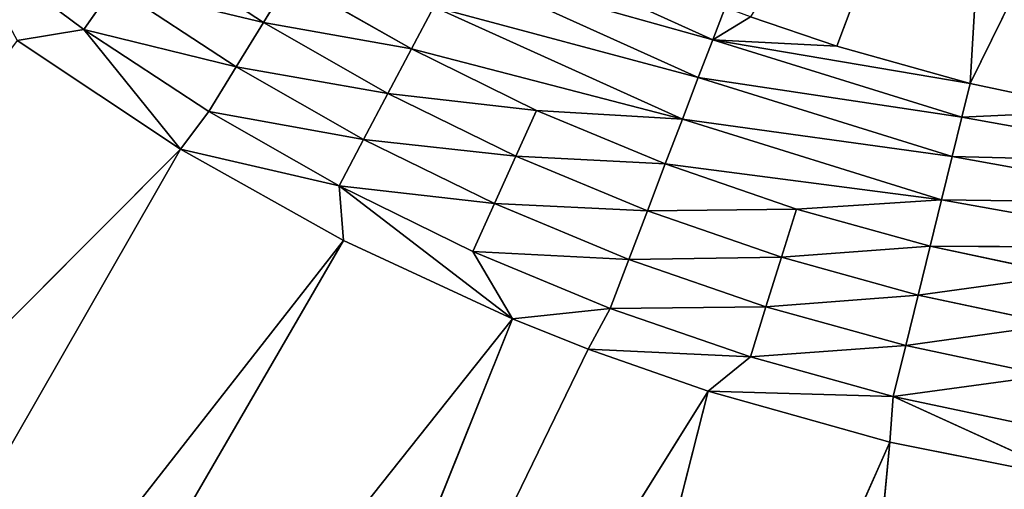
# Model space of a CAD drawing. Extents: x 0 to 605, y 0 to 400.
# Tile 283 of 656: x 287.95 to 297.85, y 180.3 to 185.02. Entities that reach past the tile are written whole.
import ezdxf

# ---------------------------------------------------------------- set-up
doc = ezdxf.new("R2010")
doc.units = 0
doc.header["$LTSCALE"] = 25.4
doc.layers.get('0').update_dxf_attribs({"linetype": 'CONTINUOUS'})

# ---------------------------------------------------------------- blocks, each defined once
blk = doc.blocks.new('ATLANTA610_-_S_STL')
at = {"color": 0}
for p, q in [((292.3786, 25.4634, 229.4762), (295.1388, 25.2132, 218.6007)), ((292.3786, 25.4634, 229.4762), (295.1388, 25.2132, 218.6007)), ((292.3786, 25.4634, 229.4762), (296.9662, 25.2204, 219.113)), ((292.3786, 25.4634, 229.4762), (296.9662, 25.2204, 219.113)), ((295.9354, 25.4776, 230.0698), (296.9662, 25.2204, 219.113)), ((295.9354, 25.4776, 230.0698), (296.9662, 25.2204, 219.113)), ((279.869, 25.4183, 226.1681), (289.8302, 25.1865, 216.1663)), ((279.869, 25.4183, 226.1681), (289.8302, 25.1865, 216.1663)), ((283.3867, 25.4302, 227.4133), (289.8302, 25.1865, 216.1663)), ((283.3867, 25.4302, 227.4133), (289.8302, 25.1865, 216.1663)), ((283.3867, 25.4302, 227.4133), (291.4726, 25.1951, 217.0856)), ((283.3867, 25.4302, 227.4133), (291.4726, 25.1951, 217.0856)), ((285.176, 25.4364, 227.9291), (291.4726, 25.1951, 217.0856)), ((285.176, 25.4364, 227.9291), (291.4726, 25.1951, 217.0856)), ((285.176, 25.4364, 227.9291), (293.1729, 25.2039, 217.874)), ((285.176, 25.4364, 227.9291), (293.1729, 25.2039, 217.874)), ((293.1729, 25.2039, 217.874), (288.7831, 25.4496, 228.785)), ((288.7831, 25.4496, 228.785), (295.1388, 25.2132, 218.6007)), ((288.7831, 25.4496, 228.785), (295.1388, 25.2132, 218.6007)), ((293.1729, 25.2039, 217.874), (288.7831, 25.4496, 228.785)), ((288.1891, 25.1782, 215.0725), (289.8302, 25.1865, 216.1663)), ((288.1891, 25.1782, 215.0725), (289.8302, 25.1865, 216.1663)), ((288.8575, 25.1516, 214.964), (288.1891, 25.1782, 215.0725)), ((288.8575, 25.1516, 214.964), (288.1891, 25.1782, 215.0725)), ((288.8575, 25.1516, 214.964), (289.8302, 25.1865, 216.1663)), ((288.8575, 25.1516, 214.964), (289.8302, 25.1865, 216.1663)), ((289.8302, 25.1865, 216.1663), (291.4726, 25.1951, 217.0856)), ((289.8302, 25.1865, 216.1663), (291.4726, 25.1951, 217.0856)), ((290.1179, 25.1582, 215.7891), (289.8302, 25.1865, 216.1663)), ((290.1179, 25.1582, 215.7891), (289.8302, 25.1865, 216.1663)), ((291.4272, 25.1653, 216.5348), (290.1179, 25.1582, 215.7891)), ((291.4272, 25.1653, 216.5348), (290.1179, 25.1582, 215.7891)), ((291.4272, 25.1653, 216.5348), (293.1729, 25.2039, 217.874)), ((291.4272, 25.1653, 216.5348), (293.1729, 25.2039, 217.874)), ((291.4272, 25.1653, 216.5348), (291.4726, 25.1951, 217.0856)), ((291.4272, 25.1653, 216.5348), (291.4726, 25.1951, 217.0856)), ((292.772, 25.1725, 217.1944), (291.4272, 25.1653, 216.5348)), ((292.772, 25.1725, 217.1944), (291.4272, 25.1653, 216.5348)), ((291.4272, 25.1653, 216.5348), (291.6742, 25.0794, 216.068)), ((291.4272, 25.1653, 216.5348), (291.6742, 25.0794, 216.068)), ((291.4726, 25.1951, 217.0856), (293.1729, 25.2039, 217.874)), ((291.4726, 25.1951, 217.0856), (293.1729, 25.2039, 217.874)), ((292.772, 25.1725, 217.1944), (293.1729, 25.2039, 217.874)), ((292.772, 25.1725, 217.1944), (293.1729, 25.2039, 217.874)), ((294.1555, 25.1796, 217.77), (292.772, 25.1725, 217.1944)), ((294.1555, 25.1796, 217.77), (292.772, 25.1725, 217.1944)), ((292.772, 25.1725, 217.1944), (292.9898, 25.0866, 216.7133)), ((292.772, 25.1725, 217.1944), (292.9898, 25.0866, 216.7133)), ((293.1729, 25.2039, 217.874), (293.9322, 25.2076, 218.1772)), ((293.1729, 25.2039, 217.874), (293.9322, 25.2076, 218.1772)), ((294.1555, 25.1796, 217.77), (293.1729, 25.2039, 217.874)), ((294.1555, 25.1796, 217.77), (293.1729, 25.2039, 217.874)), ((293.9322, 25.2076, 218.1772), (295.1388, 25.2132, 218.6007)), ((293.9322, 25.2076, 218.1772), (295.1388, 25.2132, 218.6007)), ((295.5653, 25.1861, 218.2567), (293.9322, 25.2076, 218.1772)), ((295.5653, 25.1861, 218.2567), (293.9322, 25.2076, 218.1772)), ((294.1555, 25.1796, 217.77), (293.9322, 25.2076, 218.1772)), ((294.1555, 25.1796, 217.77), (293.9322, 25.2076, 218.1772)), ((295.5653, 25.1861, 218.2567), (294.1555, 25.1796, 217.77)), ((295.5653, 25.1861, 218.2567), (294.1555, 25.1796, 217.77)), ((294.1555, 25.1796, 217.77), (294.3431, 25.0937, 217.2763)), ((294.1555, 25.1796, 217.77), (294.3431, 25.0937, 217.2763)), ((295.1388, 25.2132, 218.6007), (296.9662, 25.2204, 219.113)), ((295.1388, 25.2132, 218.6007), (296.9662, 25.2204, 219.113)), ((295.5653, 25.1861, 218.2567), (295.1388, 25.2132, 218.6007)), ((295.5653, 25.1861, 218.2567), (295.1388, 25.2132, 218.6007)), ((297.0029, 25.1919, 218.6554), (295.5653, 25.1861, 218.2567)), ((297.0029, 25.1919, 218.6554), (295.5653, 25.1861, 218.2567)), ((295.5653, 25.1861, 218.2567), (295.722, 25.1003, 217.7523)), ((295.5653, 25.1861, 218.2567), (295.722, 25.1003, 217.7523)), ((296.9662, 25.2204, 219.113), (298.8187, 25.2259, 219.4819)), ((296.9662, 25.2204, 219.113), (298.8187, 25.2259, 219.4819)), ((297.0029, 25.1919, 218.6554), (296.9662, 25.2204, 219.113)), ((297.0029, 25.1919, 218.6554), (296.9662, 25.2204, 219.113)), ((297.0029, 25.1919, 218.6554), (298.8187, 25.2259, 219.4819)), ((297.0029, 25.1919, 218.6554), (298.8187, 25.2259, 219.4819)), ((298.4587, 25.1966, 218.9636), (297.0029, 25.1919, 218.6554)), ((298.4587, 25.1966, 218.9636), (297.0029, 25.1919, 218.6554)), ((297.0029, 25.1919, 218.6554), (297.1281, 25.1061, 218.1423)), ((297.0029, 25.1919, 218.6554), (297.1281, 25.1061, 218.1423)), ((288.8575, 25.1516, 214.964), (287.6433, 25.1456, 214.0572)), ((288.8575, 25.1516, 214.964), (287.6433, 25.1456, 214.0572)), ((290.1179, 25.1582, 215.7891), (288.8575, 25.1516, 214.964)), ((290.1179, 25.1582, 215.7891), (288.8575, 25.1516, 214.964)), ((288.8575, 25.1516, 214.964), (289.1602, 25.0657, 214.5312)), ((288.8575, 25.1516, 214.964), (289.1602, 25.0657, 214.5312)), ((289.1602, 25.0657, 214.5312), (290.3933, 25.0723, 215.3384)), ((289.1602, 25.0657, 214.5312), (290.3933, 25.0723, 215.3384)), ((290.1179, 25.1582, 215.7891), (290.3933, 25.0723, 215.3384)), ((290.1179, 25.1582, 215.7891), (290.3933, 25.0723, 215.3384)), ((290.3933, 25.0723, 215.3384), (291.6742, 25.0794, 216.068)), ((290.3933, 25.0723, 215.3384), (291.6742, 25.0794, 216.068)), ((290.6656, 24.9285, 214.8932), (290.3933, 25.0723, 215.3384)), ((290.6656, 24.9285, 214.8932), (290.3933, 25.0723, 215.3384)), ((291.6742, 25.0794, 216.068), (292.9898, 25.0866, 216.7133)), ((291.6742, 25.0794, 216.068), (292.9898, 25.0866, 216.7133)), ((291.9185, 24.9356, 215.6068), (291.6742, 25.0794, 216.068)), ((291.9185, 24.9356, 215.6068), (291.6742, 25.0794, 216.068)), ((292.9898, 25.0866, 216.7133), (294.3431, 25.0937, 217.2763)), ((292.9898, 25.0866, 216.7133), (294.3431, 25.0937, 217.2763)), ((293.2052, 24.9428, 216.2379), (292.9898, 25.0866, 216.7133)), ((293.2052, 24.9428, 216.2379), (292.9898, 25.0866, 216.7133)), ((294.3431, 25.0937, 217.2763), (295.722, 25.1003, 217.7523)), ((294.3431, 25.0937, 217.2763), (295.722, 25.1003, 217.7523)), ((294.5287, 24.9499, 216.7885), (294.3431, 25.0937, 217.2763)), ((294.5287, 24.9499, 216.7885), (294.3431, 25.0937, 217.2763)), ((295.722, 25.1003, 217.7523), (297.1281, 25.1061, 218.1423)), ((295.722, 25.1003, 217.7523), (297.1281, 25.1061, 218.1423)), ((295.8772, 24.9565, 217.254), (295.722, 25.1003, 217.7523)), ((295.8772, 24.9565, 217.254), (295.722, 25.1003, 217.7523)), ((297.1281, 25.1061, 218.1423), (298.552, 25.1107, 218.4438)), ((297.1281, 25.1061, 218.1423), (298.552, 25.1107, 218.4438)), ((297.252, 24.9622, 217.6353), (297.1281, 25.1061, 218.1423)), ((297.252, 24.9622, 217.6353), (297.1281, 25.1061, 218.1423)), ((298.6443, 24.9669, 217.9301), (297.252, 24.9622, 217.6353)), ((298.6443, 24.9669, 217.9301), (297.252, 24.9622, 217.6353)), ((290.6656, 24.9285, 214.8932), (289.4595, 24.9219, 214.1036)), ((290.6656, 24.9285, 214.8932), (289.4595, 24.9219, 214.1036)), ((291.9185, 24.9356, 215.6068), (290.6656, 24.9285, 214.8932)), ((291.9185, 24.9356, 215.6068), (290.6656, 24.9285, 214.8932)), ((290.6656, 24.9285, 214.8932), (290.9301, 24.7277, 214.4614)), ((290.6656, 24.9285, 214.8932), (290.9301, 24.7277, 214.4614)), ((293.2052, 24.9428, 216.2379), (291.9185, 24.9356, 215.6068)), ((293.2052, 24.9428, 216.2379), (291.9185, 24.9356, 215.6068)), ((291.9185, 24.9356, 215.6068), (292.1557, 24.7348, 215.1595)), ((291.9185, 24.9356, 215.6068), (292.1557, 24.7348, 215.1595)), ((294.5287, 24.9499, 216.7885), (293.2052, 24.9428, 216.2379)), ((294.5287, 24.9499, 216.7885), (293.2052, 24.9428, 216.2379)), ((293.2052, 24.9428, 216.2379), (293.4144, 24.742, 215.7769)), ((293.2052, 24.9428, 216.2379), (293.4144, 24.742, 215.7769)), ((295.8772, 24.9565, 217.254), (294.5287, 24.9499, 216.7885)), ((295.8772, 24.9565, 217.254), (294.5287, 24.9499, 216.7885)), ((294.5287, 24.9499, 216.7885), (294.709, 24.7491, 216.3154)), ((294.5287, 24.9499, 216.7885), (294.709, 24.7491, 216.3154)), ((297.252, 24.9622, 217.6353), (295.8772, 24.9565, 217.254)), ((297.252, 24.9622, 217.6353), (295.8772, 24.9565, 217.254)), ((295.8772, 24.9565, 217.254), (296.0279, 24.7557, 216.7707)), ((295.8772, 24.9565, 217.254), (296.0279, 24.7557, 216.7707)), ((297.252, 24.9622, 217.6353), (297.3725, 24.7615, 217.1436)), ((297.252, 24.9622, 217.6353), (297.3725, 24.7615, 217.1436)), ((297.3725, 24.7615, 217.1436), (298.734, 24.7662, 217.4318)), ((297.3725, 24.7615, 217.1436), (298.734, 24.7662, 217.4318)), ((290.9301, 24.7277, 214.4614), (292.1557, 24.7348, 215.1595)), ((290.9301, 24.7277, 214.4614), (292.1557, 24.7348, 215.1595)), ((292.1557, 24.7348, 215.1595), (293.4144, 24.742, 215.7769)), ((292.1557, 24.7348, 215.1595), (293.4144, 24.742, 215.7769)), ((292.1557, 24.7348, 215.1595), (292.3816, 24.4802, 214.7344)), ((292.1557, 24.7348, 215.1595), (292.3816, 24.4802, 214.7344)), ((292.1557, 24.7348, 215.1595), (294.8808, 24.4945, 215.8657)), ((292.1557, 24.7348, 215.1595), (294.8808, 24.4945, 215.8657)), ((293.4144, 24.742, 215.7769), (294.709, 24.7491, 216.3154)), ((293.4144, 24.742, 215.7769), (294.709, 24.7491, 216.3154)), ((293.4144, 24.742, 215.7769), (294.8808, 24.4945, 215.8657)), ((293.4144, 24.742, 215.7769), (294.8808, 24.4945, 215.8657)), ((294.709, 24.7491, 216.3154), (296.0279, 24.7557, 216.7707)), ((294.709, 24.7491, 216.3154), (296.0279, 24.7557, 216.7707)), ((294.709, 24.7491, 216.3154), (294.8808, 24.4945, 215.8657)), ((294.709, 24.7491, 216.3154), (294.8808, 24.4945, 215.8657)), ((294.709, 24.7491, 216.3154), (297.4872, 24.5068, 216.6761)), ((294.709, 24.7491, 216.3154), (297.4872, 24.5068, 216.6761)), ((296.0279, 24.7557, 216.7707), (297.3725, 24.7615, 217.1436)), ((296.0279, 24.7557, 216.7707), (297.3725, 24.7615, 217.1436)), ((296.0279, 24.7557, 216.7707), (297.4872, 24.5068, 216.6761)), ((296.0279, 24.7557, 216.7707), (297.4872, 24.5068, 216.6761)), ((297.3725, 24.7615, 217.1436), (297.4872, 24.5068, 216.6761)), ((297.3725, 24.7615, 217.1436), (297.4872, 24.5068, 216.6761)), ((297.3725, 24.7615, 217.1436), (300.1668, 24.5149, 217.157)), ((297.3725, 24.7615, 217.1436), (300.1668, 24.5149, 217.157)), ((294.8808, 24.4945, 215.8657), (292.3816, 24.4802, 214.7344)), ((294.8808, 24.4945, 215.8657), (292.3816, 24.4802, 214.7344)), ((297.4872, 24.5068, 216.6761), (294.8808, 24.4945, 215.8657)), ((297.4872, 24.5068, 216.6761), (294.8808, 24.4945, 215.8657)), ((294.8808, 24.4945, 215.8657), (295.041, 24.191, 215.447)), ((294.8808, 24.4945, 215.8657), (295.041, 24.191, 215.447)), ((300.1668, 24.5149, 217.157), (297.4872, 24.5068, 216.6761)), ((300.1668, 24.5149, 217.157), (297.4872, 24.5068, 216.6761)), ((297.4872, 24.5068, 216.6761), (297.5943, 24.2033, 216.2407)), ((297.4872, 24.5068, 216.6761), (297.5943, 24.2033, 216.2407)), ((292.5922, 24.1766, 214.3386), (295.041, 24.191, 215.447)), ((292.5922, 24.1766, 214.3386), (295.041, 24.191, 215.447)), ((295.041, 24.191, 215.447), (297.5943, 24.2033, 216.2407)), ((295.041, 24.191, 215.447), (297.5943, 24.2033, 216.2407)), ((295.041, 24.191, 215.447), (295.1872, 23.8451, 215.0658)), ((295.041, 24.191, 215.447), (295.1872, 23.8451, 215.0658)), ((297.5943, 24.2033, 216.2407), (300.2189, 24.2114, 216.7117)), ((297.5943, 24.2033, 216.2407), (300.2189, 24.2114, 216.7117)), ((297.5943, 24.2033, 216.2407), (297.6921, 23.8574, 215.8443)), ((297.5943, 24.2033, 216.2407), (297.6921, 23.8574, 215.8443)), ((292.7843, 23.8307, 213.9783), (295.1872, 23.8451, 215.0658)), ((292.7843, 23.8307, 213.9783), (295.1872, 23.8451, 215.0658)), ((295.1872, 23.8451, 215.0658), (297.6921, 23.8574, 215.8443)), ((295.1872, 23.8451, 215.0658), (297.6921, 23.8574, 215.8443)), ((295.5656, 23.4846, 214.8366), (295.1872, 23.8451, 215.0658)), ((295.1872, 23.8451, 215.0658), (296.4331, 23.4893, 215.1319)), ((295.5656, 23.4846, 214.8366), (295.1872, 23.8451, 215.0658)), ((295.3117, 23.4832, 214.742), (295.1872, 23.8451, 215.0658)), ((295.3117, 23.4832, 214.742), (295.1872, 23.8451, 215.0658)), ((295.1872, 23.8451, 215.0658), (296.4331, 23.4893, 215.1319)), ((295.1872, 23.8451, 215.0658), (297.7754, 23.4956, 215.5076)), ((295.1872, 23.8451, 215.0658), (297.7754, 23.4956, 215.5076)), ((297.6921, 23.8574, 215.8443), (300.2664, 23.8655, 216.3062)), ((297.6921, 23.8574, 215.8443), (300.2664, 23.8655, 216.3062)), ((297.6921, 23.8574, 215.8443), (297.7754, 23.4956, 215.5076)), ((297.6921, 23.8574, 215.8443), (297.7754, 23.4956, 215.5076)), ((297.6921, 23.8574, 215.8443), (299.0753, 23.5004, 215.7812)), ((297.6921, 23.8574, 215.8443), (299.0753, 23.5004, 215.7812)), ((295.5656, 23.4846, 214.8366), (296.4331, 23.4893, 215.1319)), ((295.5656, 23.4846, 214.8366), (296.4331, 23.4893, 215.1319)), ((296.4331, 23.4893, 215.1319), (297.7754, 23.4956, 215.5076)), ((296.4331, 23.4893, 215.1319), (297.7754, 23.4956, 215.5076)), ((296.4331, 23.4893, 215.1319), (298.0521, 18.2168, 210.848)), ((296.4331, 23.4893, 215.1319), (298.0521, 18.2168, 210.848)), ((297.7754, 23.4956, 215.5076), (299.0753, 23.5004, 215.7812)), ((297.7754, 23.4956, 215.5076), (299.0753, 23.5004, 215.7812)), ((298.0521, 18.2168, 210.848), (297.7754, 23.4956, 215.5076)), ((297.7754, 23.4956, 215.5076), (299.8626, 18.2168, 211.2704)), ((297.7754, 23.4956, 215.5076), (299.8626, 18.2168, 211.2704)), ((298.0521, 18.2168, 210.848), (297.7754, 23.4956, 215.5076))]:
    blk.add_line(p, q, dxfattribs=at)
mesh = blk.add_polyface(dxfattribs=at)
corners = [(292.3786, 25.4634, 229.4762), (295.1388, 25.2132, 218.6007), (288.7831, 25.4496, 228.785)]
mesh.append_faces([[corners[k] for k in face] for face in [(0, 1, 2)]], dxfattribs={"color": 0})
mesh = blk.add_polyface(dxfattribs=at)
corners = [(295.9354, 25.4776, 230.0698), (296.9662, 25.2204, 219.113), (292.3786, 25.4634, 229.4762)]
mesh.append_faces([[corners[k] for k in face] for face in [(0, 1, 2)]], dxfattribs={"color": 0})
mesh = blk.add_polyface(dxfattribs=at)
corners = [(292.3786, 25.4634, 229.4762), (296.9662, 25.2204, 219.113), (295.1388, 25.2132, 218.6007)]
mesh.append_faces([[corners[k] for k in face] for face in [(0, 1, 2)]], dxfattribs={"color": 0})
mesh = blk.add_polyface(dxfattribs=at)
corners = [(295.9354, 25.4776, 230.0698), (298.8187, 25.2259, 219.4819), (296.9662, 25.2204, 219.113), (300.69, 25.2294, 219.7069)]
mesh.append_faces([[corners[k] for k in face] for face in [(0, 1, 2), (1, 0, 3)]], dxfattribs={"vtx0": -1, "color": 0})
mesh = blk.add_polyface(dxfattribs=at)
corners = [(279.869, 25.4183, 226.1681), (283.3867, 25.4302, 227.4133), (289.8302, 25.1865, 216.1663), (281.6158, 25.4241, 226.8283)]
mesh.append_faces([[corners[k] for k in face] for face in [(0, 1, 2), (1, 0, 3)]], dxfattribs={"vtx0": -1, "color": 0})
mesh = blk.add_polyface(dxfattribs=at)
corners = [(279.869, 25.4183, 226.1681), (289.8302, 25.1865, 216.1663), (288.1891, 25.1782, 215.0725)]
mesh.append_faces([[corners[k] for k in face] for face in [(0, 1, 2)]], dxfattribs={"color": 0})
mesh = blk.add_polyface(dxfattribs=at)
corners = [(285.176, 25.4364, 227.9291), (291.4726, 25.1951, 217.0856), (283.3867, 25.4302, 227.4133)]
mesh.append_faces([[corners[k] for k in face] for face in [(0, 1, 2)]], dxfattribs={"color": 0})
mesh = blk.add_polyface(dxfattribs=at)
corners = [(283.3867, 25.4302, 227.4133), (291.4726, 25.1951, 217.0856), (289.8302, 25.1865, 216.1663)]
mesh.append_faces([[corners[k] for k in face] for face in [(0, 1, 2)]], dxfattribs={"color": 0})
mesh = blk.add_polyface(dxfattribs=at)
corners = [(288.7831, 25.4496, 228.785), (293.1729, 25.2039, 217.874), (285.176, 25.4364, 227.9291)]
mesh.append_faces([[corners[k] for k in face] for face in [(0, 1, 2)]], dxfattribs={"color": 0})
mesh = blk.add_polyface(dxfattribs=at)
corners = [(285.176, 25.4364, 227.9291), (293.1729, 25.2039, 217.874), (291.4726, 25.1951, 217.0856)]
mesh.append_faces([[corners[k] for k in face] for face in [(0, 1, 2)]], dxfattribs={"color": 0})
mesh = blk.add_polyface(dxfattribs=at)
corners = [(288.7831, 25.4496, 228.785), (293.9322, 25.2076, 218.1772), (293.1729, 25.2039, 217.874), (295.1388, 25.2132, 218.6007)]
mesh.append_faces([[corners[k] for k in face] for face in [(0, 1, 2), (1, 0, 3)]], dxfattribs={"vtx0": -1, "color": 0})
mesh = blk.add_polyface(dxfattribs=at)
corners = [(288.1891, 25.1782, 215.0725), (288.8575, 25.1516, 214.964), (287.6433, 25.1456, 214.0572)]
mesh.append_faces([[corners[k] for k in face] for face in [(0, 1, 2)]], dxfattribs={"color": 0})
mesh = blk.add_polyface(dxfattribs=at)
corners = [(289.8302, 25.1865, 216.1663), (288.8575, 25.1516, 214.964), (288.1891, 25.1782, 215.0725)]
mesh.append_faces([[corners[k] for k in face] for face in [(0, 1, 2)]], dxfattribs={"color": 0})
mesh = blk.add_polyface(dxfattribs=at)
corners = [(289.8302, 25.1865, 216.1663), (290.1179, 25.1582, 215.7891), (288.8575, 25.1516, 214.964)]
mesh.append_faces([[corners[k] for k in face] for face in [(0, 1, 2)]], dxfattribs={"color": 0})
mesh = blk.add_polyface(dxfattribs=at)
corners = [(289.8302, 25.1865, 216.1663), (291.4272, 25.1653, 216.5348), (290.1179, 25.1582, 215.7891), (291.4726, 25.1951, 217.0856)]
mesh.append_faces([[corners[k] for k in face] for face in [(0, 1, 2), (1, 0, 3)]], dxfattribs={"vtx0": -1, "color": 0})
mesh = blk.add_polyface(dxfattribs=at)
corners = [(290.1179, 25.1582, 215.7891), (291.6742, 25.0794, 216.068), (290.3933, 25.0723, 215.3384), (291.4272, 25.1653, 216.5348)]
mesh.append_faces([[corners[k] for k in face] for face in [(0, 1, 2), (1, 0, 3)]], dxfattribs={"vtx0": -1, "color": 0})
mesh = blk.add_polyface(dxfattribs=at)
corners = [(293.1729, 25.2039, 217.874), (292.772, 25.1725, 217.1944), (291.4272, 25.1653, 216.5348)]
mesh.append_faces([[corners[k] for k in face] for face in [(0, 1, 2)]], dxfattribs={"color": 0})
mesh = blk.add_polyface(dxfattribs=at)
corners = [(293.1729, 25.2039, 217.874), (291.4272, 25.1653, 216.5348), (291.4726, 25.1951, 217.0856)]
mesh.append_faces([[corners[k] for k in face] for face in [(0, 1, 2)]], dxfattribs={"color": 0})
mesh = blk.add_polyface(dxfattribs=at)
corners = [(291.4272, 25.1653, 216.5348), (292.9898, 25.0866, 216.7133), (291.6742, 25.0794, 216.068), (292.772, 25.1725, 217.1944)]
mesh.append_faces([[corners[k] for k in face] for face in [(0, 1, 2), (1, 0, 3)]], dxfattribs={"vtx0": -1, "color": 0})
mesh = blk.add_polyface(dxfattribs=at)
corners = [(293.1729, 25.2039, 217.874), (294.1555, 25.1796, 217.77), (292.772, 25.1725, 217.1944)]
mesh.append_faces([[corners[k] for k in face] for face in [(0, 1, 2)]], dxfattribs={"color": 0})
mesh = blk.add_polyface(dxfattribs=at)
corners = [(292.772, 25.1725, 217.1944), (294.3431, 25.0937, 217.2763), (292.9898, 25.0866, 216.7133), (294.1555, 25.1796, 217.77)]
mesh.append_faces([[corners[k] for k in face] for face in [(0, 1, 2), (1, 0, 3)]], dxfattribs={"vtx0": -1, "color": 0})
mesh = blk.add_polyface(dxfattribs=at)
corners = [(293.9322, 25.2076, 218.1772), (294.1555, 25.1796, 217.77), (293.1729, 25.2039, 217.874)]
mesh.append_faces([[corners[k] for k in face] for face in [(0, 1, 2)]], dxfattribs={"color": 0})
mesh = blk.add_polyface(dxfattribs=at)
corners = [(295.1388, 25.2132, 218.6007), (295.5653, 25.1861, 218.2567), (293.9322, 25.2076, 218.1772)]
mesh.append_faces([[corners[k] for k in face] for face in [(0, 1, 2)]], dxfattribs={"color": 0})
mesh = blk.add_polyface(dxfattribs=at)
corners = [(295.5653, 25.1861, 218.2567), (294.1555, 25.1796, 217.77), (293.9322, 25.2076, 218.1772)]
mesh.append_faces([[corners[k] for k in face] for face in [(0, 1, 2)]], dxfattribs={"color": 0})
mesh = blk.add_polyface(dxfattribs=at)
corners = [(294.1555, 25.1796, 217.77), (295.722, 25.1003, 217.7523), (294.3431, 25.0937, 217.2763), (295.5653, 25.1861, 218.2567)]
mesh.append_faces([[corners[k] for k in face] for face in [(0, 1, 2), (1, 0, 3)]], dxfattribs={"vtx0": -1, "color": 0})
mesh = blk.add_polyface(dxfattribs=at)
corners = [(295.1388, 25.2132, 218.6007), (297.0029, 25.1919, 218.6554), (295.5653, 25.1861, 218.2567), (296.9662, 25.2204, 219.113)]
mesh.append_faces([[corners[k] for k in face] for face in [(0, 1, 2), (1, 0, 3)]], dxfattribs={"vtx0": -1, "color": 0})
mesh = blk.add_polyface(dxfattribs=at)
corners = [(295.5653, 25.1861, 218.2567), (297.1281, 25.1061, 218.1423), (295.722, 25.1003, 217.7523), (297.0029, 25.1919, 218.6554)]
mesh.append_faces([[corners[k] for k in face] for face in [(0, 1, 2), (1, 0, 3)]], dxfattribs={"vtx0": -1, "color": 0})
mesh = blk.add_polyface(dxfattribs=at)
corners = [(298.8187, 25.2259, 219.4819), (297.0029, 25.1919, 218.6554), (296.9662, 25.2204, 219.113)]
mesh.append_faces([[corners[k] for k in face] for face in [(0, 1, 2)]], dxfattribs={"color": 0})
mesh = blk.add_polyface(dxfattribs=at)
corners = [(298.8187, 25.2259, 219.4819), (298.4587, 25.1966, 218.9636), (297.0029, 25.1919, 218.6554)]
mesh.append_faces([[corners[k] for k in face] for face in [(0, 1, 2)]], dxfattribs={"color": 0})
mesh = blk.add_polyface(dxfattribs=at)
corners = [(297.0029, 25.1919, 218.6554), (298.552, 25.1107, 218.4438), (297.1281, 25.1061, 218.1423), (298.4587, 25.1966, 218.9636)]
mesh.append_faces([[corners[k] for k in face] for face in [(0, 1, 2), (1, 0, 3)]], dxfattribs={"vtx0": -1, "color": 0})
mesh = blk.add_polyface(dxfattribs=at)
corners = [(287.6433, 25.1456, 214.0572), (289.1602, 25.0657, 214.5312), (287.9722, 25.0597, 213.644), (288.8575, 25.1516, 214.964)]
mesh.append_faces([[corners[k] for k in face] for face in [(0, 1, 2), (1, 0, 3)]], dxfattribs={"vtx0": -1, "color": 0})
mesh = blk.add_polyface(dxfattribs=at)
corners = [(288.8575, 25.1516, 214.964), (290.3933, 25.0723, 215.3384), (289.1602, 25.0657, 214.5312), (290.1179, 25.1582, 215.7891)]
mesh.append_faces([[corners[k] for k in face] for face in [(0, 1, 2), (1, 0, 3)]], dxfattribs={"vtx0": -1, "color": 0})
mesh = blk.add_polyface(dxfattribs=at)
corners = [(289.1602, 25.0657, 214.5312), (290.6656, 24.9285, 214.8932), (289.4595, 24.9219, 214.1036), (290.3933, 25.0723, 215.3384)]
mesh.append_faces([[corners[k] for k in face] for face in [(0, 1, 2), (1, 0, 3)]], dxfattribs={"vtx0": -1, "color": 0})
mesh = blk.add_polyface(dxfattribs=at)
corners = [(290.3933, 25.0723, 215.3384), (291.9185, 24.9356, 215.6068), (290.6656, 24.9285, 214.8932), (291.6742, 25.0794, 216.068)]
mesh.append_faces([[corners[k] for k in face] for face in [(0, 1, 2), (1, 0, 3)]], dxfattribs={"vtx0": -1, "color": 0})
mesh = blk.add_polyface(dxfattribs=at)
corners = [(291.6742, 25.0794, 216.068), (293.2052, 24.9428, 216.2379), (291.9185, 24.9356, 215.6068), (292.9898, 25.0866, 216.7133)]
mesh.append_faces([[corners[k] for k in face] for face in [(0, 1, 2), (1, 0, 3)]], dxfattribs={"vtx0": -1, "color": 0})
mesh = blk.add_polyface(dxfattribs=at)
corners = [(292.9898, 25.0866, 216.7133), (294.5287, 24.9499, 216.7885), (293.2052, 24.9428, 216.2379), (294.3431, 25.0937, 217.2763)]
mesh.append_faces([[corners[k] for k in face] for face in [(0, 1, 2), (1, 0, 3)]], dxfattribs={"vtx0": -1, "color": 0})
mesh = blk.add_polyface(dxfattribs=at)
corners = [(294.3431, 25.0937, 217.2763), (295.8772, 24.9565, 217.254), (294.5287, 24.9499, 216.7885), (295.722, 25.1003, 217.7523)]
mesh.append_faces([[corners[k] for k in face] for face in [(0, 1, 2), (1, 0, 3)]], dxfattribs={"vtx0": -1, "color": 0})
mesh = blk.add_polyface(dxfattribs=at)
corners = [(295.722, 25.1003, 217.7523), (297.252, 24.9622, 217.6353), (295.8772, 24.9565, 217.254), (297.1281, 25.1061, 218.1423)]
mesh.append_faces([[corners[k] for k in face] for face in [(0, 1, 2), (1, 0, 3)]], dxfattribs={"vtx0": -1, "color": 0})
mesh = blk.add_polyface(dxfattribs=at)
corners = [(297.1281, 25.1061, 218.1423), (298.6443, 24.9669, 217.9301), (297.252, 24.9622, 217.6353), (298.552, 25.1107, 218.4438)]
mesh.append_faces([[corners[k] for k in face] for face in [(0, 1, 2), (1, 0, 3)]], dxfattribs={"vtx0": -1, "color": 0})
mesh = blk.add_polyface(dxfattribs=at)
corners = [(297.252, 24.9622, 217.6353), (298.734, 24.7662, 217.4318), (297.3725, 24.7615, 217.1436), (298.6443, 24.9669, 217.9301)]
mesh.append_faces([[corners[k] for k in face] for face in [(0, 1, 2), (1, 0, 3)]], dxfattribs={"vtx0": -1, "color": 0})
mesh = blk.add_polyface(dxfattribs=at)
corners = [(289.4595, 24.9219, 214.1036), (290.9301, 24.7277, 214.4614), (289.75, 24.7211, 213.689), (290.6656, 24.9285, 214.8932)]
mesh.append_faces([[corners[k] for k in face] for face in [(0, 1, 2), (1, 0, 3)]], dxfattribs={"vtx0": -1, "color": 0})
mesh = blk.add_polyface(dxfattribs=at)
corners = [(290.6656, 24.9285, 214.8932), (292.1557, 24.7348, 215.1595), (290.9301, 24.7277, 214.4614), (291.9185, 24.9356, 215.6068)]
mesh.append_faces([[corners[k] for k in face] for face in [(0, 1, 2), (1, 0, 3)]], dxfattribs={"vtx0": -1, "color": 0})
mesh = blk.add_polyface(dxfattribs=at)
corners = [(291.9185, 24.9356, 215.6068), (293.4144, 24.742, 215.7769), (292.1557, 24.7348, 215.1595), (293.2052, 24.9428, 216.2379)]
mesh.append_faces([[corners[k] for k in face] for face in [(0, 1, 2), (1, 0, 3)]], dxfattribs={"vtx0": -1, "color": 0})
mesh = blk.add_polyface(dxfattribs=at)
corners = [(293.2052, 24.9428, 216.2379), (294.709, 24.7491, 216.3154), (293.4144, 24.742, 215.7769), (294.5287, 24.9499, 216.7885)]
mesh.append_faces([[corners[k] for k in face] for face in [(0, 1, 2), (1, 0, 3)]], dxfattribs={"vtx0": -1, "color": 0})
mesh = blk.add_polyface(dxfattribs=at)
corners = [(294.5287, 24.9499, 216.7885), (296.0279, 24.7557, 216.7707), (294.709, 24.7491, 216.3154), (295.8772, 24.9565, 217.254)]
mesh.append_faces([[corners[k] for k in face] for face in [(0, 1, 2), (1, 0, 3)]], dxfattribs={"vtx0": -1, "color": 0})
mesh = blk.add_polyface(dxfattribs=at)
corners = [(295.8772, 24.9565, 217.254), (297.3725, 24.7615, 217.1436), (296.0279, 24.7557, 216.7707), (297.252, 24.9622, 217.6353)]
mesh.append_faces([[corners[k] for k in face] for face in [(0, 1, 2), (1, 0, 3)]], dxfattribs={"vtx0": -1, "color": 0})
mesh = blk.add_polyface(dxfattribs=at)
corners = [(298.734, 24.7662, 217.4318), (300.1668, 24.5149, 217.157), (297.3725, 24.7615, 217.1436)]
mesh.append_faces([[corners[k] for k in face] for face in [(0, 1, 2)]], dxfattribs={"color": 0})
mesh = blk.add_polyface(dxfattribs=at)
corners = [(292.1557, 24.7348, 215.1595), (292.3816, 24.4802, 214.7344), (290.9301, 24.7277, 214.4614)]
mesh.append_faces([[corners[k] for k in face] for face in [(0, 1, 2)]], dxfattribs={"color": 0})
mesh = blk.add_polyface(dxfattribs=at)
corners = [(294.8808, 24.4945, 215.8657), (292.1557, 24.7348, 215.1595), (293.4144, 24.742, 215.7769)]
mesh.append_faces([[corners[k] for k in face] for face in [(0, 1, 2)]], dxfattribs={"color": 0})
mesh = blk.add_polyface(dxfattribs=at)
corners = [(294.8808, 24.4945, 215.8657), (292.3816, 24.4802, 214.7344), (292.1557, 24.7348, 215.1595)]
mesh.append_faces([[corners[k] for k in face] for face in [(0, 1, 2)]], dxfattribs={"color": 0})
mesh = blk.add_polyface(dxfattribs=at)
corners = [(294.709, 24.7491, 216.3154), (294.8808, 24.4945, 215.8657), (293.4144, 24.742, 215.7769)]
mesh.append_faces([[corners[k] for k in face] for face in [(0, 1, 2)]], dxfattribs={"color": 0})
mesh = blk.add_polyface(dxfattribs=at)
corners = [(296.0279, 24.7557, 216.7707), (297.4872, 24.5068, 216.6761), (294.709, 24.7491, 216.3154)]
mesh.append_faces([[corners[k] for k in face] for face in [(0, 1, 2)]], dxfattribs={"color": 0})
mesh = blk.add_polyface(dxfattribs=at)
corners = [(297.4872, 24.5068, 216.6761), (294.8808, 24.4945, 215.8657), (294.709, 24.7491, 216.3154)]
mesh.append_faces([[corners[k] for k in face] for face in [(0, 1, 2)]], dxfattribs={"color": 0})
mesh = blk.add_polyface(dxfattribs=at)
corners = [(297.3725, 24.7615, 217.1436), (297.4872, 24.5068, 216.6761), (296.0279, 24.7557, 216.7707)]
mesh.append_faces([[corners[k] for k in face] for face in [(0, 1, 2)]], dxfattribs={"color": 0})
mesh = blk.add_polyface(dxfattribs=at)
corners = [(300.1668, 24.5149, 217.157), (297.4872, 24.5068, 216.6761), (297.3725, 24.7615, 217.1436)]
mesh.append_faces([[corners[k] for k in face] for face in [(0, 1, 2)]], dxfattribs={"color": 0})
mesh = blk.add_polyface(dxfattribs=at)
corners = [(292.3816, 24.4802, 214.7344), (295.041, 24.191, 215.447), (292.5922, 24.1766, 214.3386), (294.8808, 24.4945, 215.8657)]
mesh.append_faces([[corners[k] for k in face] for face in [(0, 1, 2), (1, 0, 3)]], dxfattribs={"vtx0": -1, "color": 0})
mesh = blk.add_polyface(dxfattribs=at)
corners = [(294.8808, 24.4945, 215.8657), (297.5943, 24.2033, 216.2407), (295.041, 24.191, 215.447), (297.4872, 24.5068, 216.6761)]
mesh.append_faces([[corners[k] for k in face] for face in [(0, 1, 2), (1, 0, 3)]], dxfattribs={"vtx0": -1, "color": 0})
mesh = blk.add_polyface(dxfattribs=at)
corners = [(297.4872, 24.5068, 216.6761), (300.2189, 24.2114, 216.7117), (297.5943, 24.2033, 216.2407), (300.1668, 24.5149, 217.157)]
mesh.append_faces([[corners[k] for k in face] for face in [(0, 1, 2), (1, 0, 3)]], dxfattribs={"vtx0": -1, "color": 0})
mesh = blk.add_polyface(dxfattribs=at)
corners = [(292.5922, 24.1766, 214.3386), (295.1872, 23.8451, 215.0658), (292.7843, 23.8307, 213.9783), (295.041, 24.191, 215.447)]
mesh.append_faces([[corners[k] for k in face] for face in [(0, 1, 2), (1, 0, 3)]], dxfattribs={"vtx0": -1, "color": 0})
mesh = blk.add_polyface(dxfattribs=at)
corners = [(295.041, 24.191, 215.447), (297.6921, 23.8574, 215.8443), (295.1872, 23.8451, 215.0658), (297.5943, 24.2033, 216.2407)]
mesh.append_faces([[corners[k] for k in face] for face in [(0, 1, 2), (1, 0, 3)]], dxfattribs={"vtx0": -1, "color": 0})
mesh = blk.add_polyface(dxfattribs=at)
corners = [(297.5943, 24.2033, 216.2407), (300.2664, 23.8655, 216.3062), (297.6921, 23.8574, 215.8443), (300.2189, 24.2114, 216.7117)]
mesh.append_faces([[corners[k] for k in face] for face in [(0, 1, 2), (1, 0, 3)]], dxfattribs={"vtx0": -1, "color": 0})
mesh = blk.add_polyface(dxfattribs=at)
corners = [(295.1872, 23.8451, 215.0658), (295.3117, 23.4832, 214.742), (292.7843, 23.8307, 213.9783)]
mesh.append_faces([[corners[k] for k in face] for face in [(0, 1, 2)]], dxfattribs={"color": 0})
mesh = blk.add_polyface(dxfattribs=at)
corners = [(297.6921, 23.8574, 215.8443), (297.7754, 23.4956, 215.5076), (295.1872, 23.8451, 215.0658)]
mesh.append_faces([[corners[k] for k in face] for face in [(0, 1, 2)]], dxfattribs={"color": 0})
mesh = blk.add_polyface(dxfattribs=at)
corners = [(296.4331, 23.4893, 215.1319), (295.5656, 23.4846, 214.8366), (295.1872, 23.8451, 215.0658)]
mesh.append_faces([[corners[k] for k in face] for face in [(0, 1, 2)]], dxfattribs={"color": 0})
mesh = blk.add_polyface(dxfattribs=at)
corners = [(295.1872, 23.8451, 215.0658), (295.5656, 23.4846, 214.8366), (295.3117, 23.4832, 214.742)]
mesh.append_faces([[corners[k] for k in face] for face in [(0, 1, 2)]], dxfattribs={"color": 0})
mesh = blk.add_polyface(dxfattribs=at)
corners = [(297.7754, 23.4956, 215.5076), (296.4331, 23.4893, 215.1319), (295.1872, 23.8451, 215.0658)]
mesh.append_faces([[corners[k] for k in face] for face in [(0, 1, 2)]], dxfattribs={"color": 0})
mesh = blk.add_polyface(dxfattribs=at)
corners = [(300.2664, 23.8655, 216.3062), (299.0753, 23.5004, 215.7812), (297.6921, 23.8574, 215.8443)]
mesh.append_faces([[corners[k] for k in face] for face in [(0, 1, 2)]], dxfattribs={"color": 0})
mesh = blk.add_polyface(dxfattribs=at)
corners = [(299.0753, 23.5004, 215.7812), (297.7754, 23.4956, 215.5076), (297.6921, 23.8574, 215.8443)]
mesh.append_faces([[corners[k] for k in face] for face in [(0, 1, 2)]], dxfattribs={"color": 0})
mesh = blk.add_polyface(dxfattribs=at)
corners = [(298.0521, 18.2168, 210.848), (295.5656, 23.4846, 214.8366), (296.4331, 23.4893, 215.1319)]
mesh.append_faces([[corners[k] for k in face] for face in [(0, 1, 2)]], dxfattribs={"color": 0})
mesh = blk.add_polyface(dxfattribs=at)
corners = [(298.0521, 18.2168, 210.848), (296.4331, 23.4893, 215.1319), (297.7754, 23.4956, 215.5076)]
mesh.append_faces([[corners[k] for k in face] for face in [(0, 1, 2)]], dxfattribs={"color": 0})
mesh = blk.add_polyface(dxfattribs=at)
corners = [(299.8626, 18.2168, 211.2704), (297.7754, 23.4956, 215.5076), (299.0753, 23.5004, 215.7812)]
mesh.append_faces([[corners[k] for k in face] for face in [(0, 1, 2)]], dxfattribs={"color": 0})
mesh = blk.add_polyface(dxfattribs=at)
corners = [(299.8626, 18.2168, 211.2704), (298.0521, 18.2168, 210.848), (297.7754, 23.4956, 215.5076)]
mesh.append_faces([[corners[k] for k in face] for face in [(0, 1, 2)]], dxfattribs={"color": 0})

msp = doc.modelspace()

# ---------------------------------------------------------------- block references
at = {"color": 254, "extrusion": (0, -1, 5.55112e-17)}
msp.add_blockref('ATLANTA610_-_S_STL', (-0.2686, -0.0661, -399.8831), dxfattribs=at)

doc.saveas('drawing.dxf')
